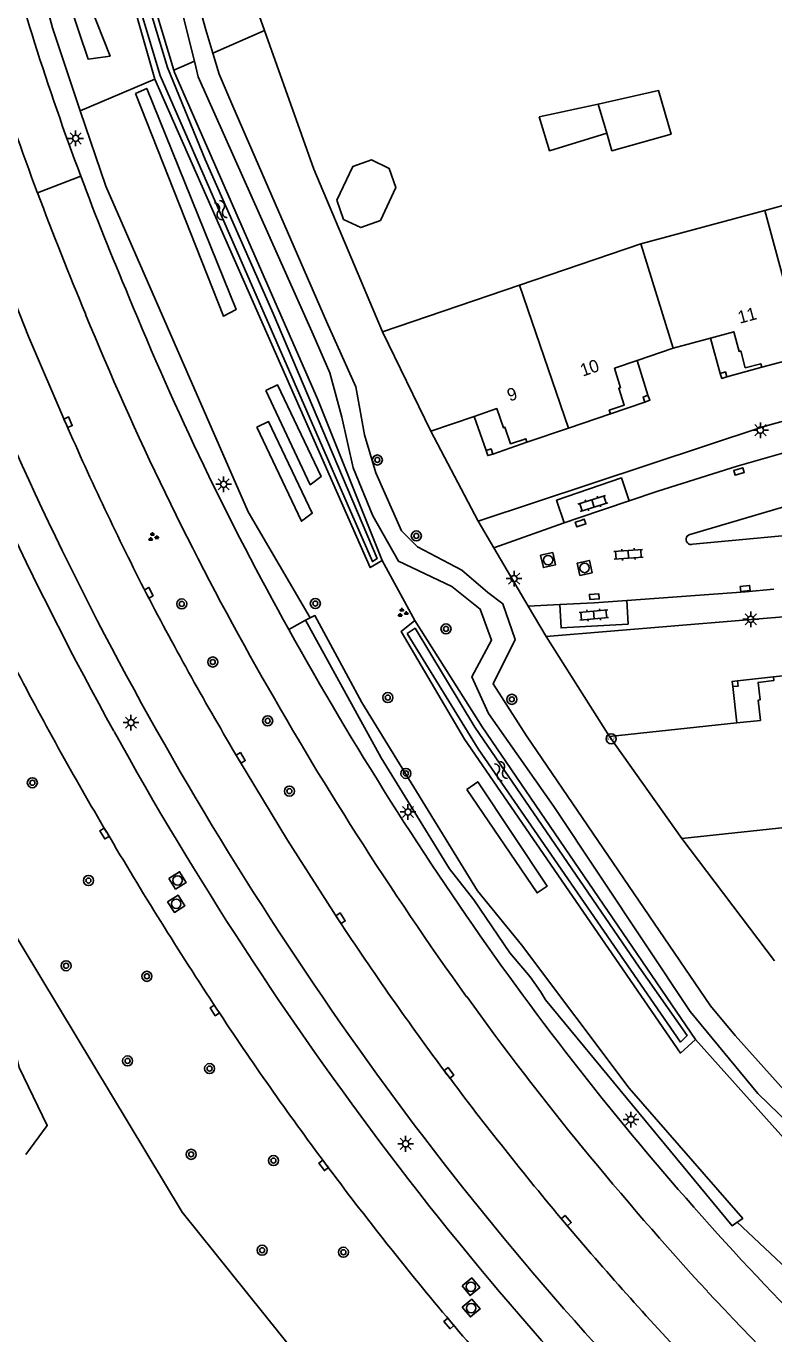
# Model space of a CAD drawing. Extents: x 125000 to 129004, y 397500 to 399008.
# Drawn here: x 126436.9 to 126496.4, y 398764.7 to 398868.7 of the extents above; entities that cross this region are included whole.
import ezdxf

# ---------------------------------------------------------------- set-up
doc = ezdxf.new("R2010")
doc.units = 0
for name, color, linetype in [('gg-afsc-muur', 7, 'Continuous'), ('gg-anno-huisnummerreeks BGT', 7, 'Continuous'), ('gg-bbg-gedigitaliseerde bijgebouw', 7, 'Continuous'), ('gg-bbg-hoofdgebouw', 7, 'Continuous'), ('gg-bbg-luifel en loopbrug', 7, 'Continuous'), ('gg-bbg-onder overbouw', 7, 'Continuous'), ('gg-bbg-pand overbouw', 7, 'Continuous'), ('gg-bbg-pilaar onder overbouw', 7, 'Continuous'), ('gg-bbg-pilaar pand', 7, 'Continuous'), ('gg-bbg-tussenscheiding', 7, 'Continuous'), ('gg-knt-bovenkant onderkant talud', 7, 'Continuous'), ('gg-knt-verharding', 7, 'Continuous'), ('gg-knt-verharding nz', 7, 'Continuous'), ('gg-kntw-bovenkant insteek waterloop', 7, 'Continuous'), ('gg-kntw-waterlijn', 7, 'Continuous'), ('gt-grn-groengrens', 7, 'Continuous'), ('gt-grn-weggrens', 7, 'Continuous'), ('gt-symb-boom', 7, 'Continuous'), ('gt-symb-groenvak', 7, 'Continuous'), ('gt-symb-hoogtemerk', 7, 'Continuous'), ('gt-symb-klinker verharding', 7, 'Continuous'), ('gt-symb-kolk', 7, 'Continuous'), ('gt-symb-kolk center center', 7, 'Continuous'), ('gt-symb-lichtmast', 7, 'Continuous'), ('gt-symb-rioolschacht', 7, 'Continuous'), ('gt-symb-watersymbool', 7, 'Continuous')]:
    doc.layers.add(name, color=color, linetype=linetype)

# ---------------------------------------------------------------- blocks, each defined once
blk = doc.blocks.new('gt0-KOLK')
at = {"layer": 'gt-symb-kolk'}
blk.add_lwpolyline([(0, 0), (0.37, 0), (0.37, 0.4), (-0.38, 0.4), (-0.38, 0), (0, 0)], dxfattribs=at)
blk = doc.blocks.new('gt0-LMAST')
at = {"layer": 'gt-symb-lichtmast'}
for p, q in [((-0.18, 0.17), (-0.45, 0.44)), ((-0.01, 0.25), (-0.01, 0.62)), ((0.17, 0.17), (0.44, 0.44)), ((-0.26, 0), (-0.63, 0)), ((-0.18, -0.18), (-0.45, -0.45)), ((-0.01, -0.25), (-0.01, -0.63)), ((0.44, -0.45), (0.17, -0.18)), ((0.24, 0), (0.62, 0))]:
    blk.add_line(p, q, dxfattribs=at)
blk.add_circle((-0.01, 0), 0.25, dxfattribs=at)
blk = doc.blocks.new('gt0-KOLKCC')
at = {"layer": 'gt-symb-kolk center center'}
blk.add_lwpolyline([(-0.38, 0.2), (0.37, 0.2), (0.37, -0.2), (-0.38, -0.2)], close=True, dxfattribs=at)
blk = doc.blocks.new('gt0-RS')
at = {"layer": 'gt-symb-rioolschacht'}
blk.add_lwpolyline([(-0.5, -0.5), (0.5, -0.5), (0.5, 0.5), (-0.5, 0.5)], close=True, dxfattribs=at)
blk.add_circle((0, 0), 0.375, dxfattribs=at)
blk = doc.blocks.new('gt0-KL1')
at = {"layer": 'gt-symb-klinker verharding'}
for p, q in [((-1.15, 0.3), (1.15, 0.3)), ((-1, -0.3), (-1, 0.3)), ((-0.5, 0.3), (-0.5, 0.45)), ((0, -0.3), (0, 0.3)), ((0.5, 0.3), (0.5, 0.45)), ((1, -0.3), (1, 0.3)), ((-1.15, -0.3), (1.15, -0.3)), ((-0.5, -0.45), (-0.5, -0.3)), ((0.5, -0.45), (0.5, -0.3))]:
    blk.add_line(p, q, dxfattribs=at)
blk = doc.blocks.new('gt0-BOOM')
at = {"layer": 'gt-symb-boom'}
for radius in [0.4, 0.2]:
    blk.add_circle((0, 0), radius, dxfattribs=at)
blk = doc.blocks.new('gt0-HMERK')
at = {"layer": 'gt-symb-hoogtemerk'}
blk.add_circle((0, 0), 0.4, dxfattribs=at)
blk.add_text('N.A.P', height=0.2, dxfattribs=at).set_placement((-0.35, -0.1))
blk = doc.blocks.new('gt0-GRVAK')
at = {"layer": 'gt-symb-groenvak'}
for p, q in [((-0.11, 0.19), (-0.23, 0.24)), ((-0.18, 0.15), (0.09, 0.15)), ((-0.09, 0.21), (-0.16, 0.32)), ((-0.05, 0.21), (-0.05, 0.39)), ((0, 0.21), (0.06, 0.32)), ((0.01, 0.19), (0.13, 0.24)), ((0.26, -0.05), (0.2, 0.06)), ((0.3, -0.05), (0.3, 0.13)), ((0.35, -0.05), (0.41, 0.06)), ((-0.24, -0.23), (-0.36, -0.18)), ((-0.32, -0.26), (-0.05, -0.26)), ((-0.23, -0.21), (-0.29, -0.09)), ((-0.18, -0.2), (-0.18, -0.02)), ((-0.14, -0.21), (-0.07, -0.09)), ((-0.12, -0.23), (0, -0.18)), ((0.24, -0.07), (0.12, -0.02)), ((0.17, -0.11), (0.44, -0.11)), ((0.37, -0.07), (0.49, -0.02))]:
    blk.add_line(p, q, dxfattribs=at)
blk = doc.blocks.new('gt0-WA')
at = {"layer": 'gt-symb-watersymbool'}
for centre, start, end in [((-0.32, 0.02), 28.0725, 151.9275), ((0.43, 0.42), 208.0725, 331.9275), ((-0.32, -0.43), 28.0725, 151.9275), ((0.43, -0.03), 208.0725, 331.9275)]:
    blk.add_arc(centre, 0.425, start, end, dxfattribs=at)

msp = doc.modelspace()

# ---------------------------------------------------------------- linework, layer by layer
at = {"layer": 'gg-afsc-muur'}
for p, q in [((126455.88, 398868.31), (126454.67, 398871.72)), ((126459.81, 398857.29), (126455.88, 398868.31)), ((126465.26, 398844.34), (126459.81, 398857.29)), ((126469.1, 398836.44), (126472.87, 398829.29)), ((126478.27, 398820.11), (126483.31, 398812.16)), ((126496.42, 398794.31), (126489.05, 398804.06))]:
    msp.add_line(p, q, dxfattribs=at)
at = {"layer": 'gg-bbg-gedigitaliseerde bijgebouw'}
for p, q in [((126482.4, 398862.47), (126477.72, 398861.45)), ((126483.11, 398860.15), (126482.4, 398862.47))]:
    msp.add_line(p, q, dxfattribs=at)
for points in [[(126477.72, 398861.45), (126478.55, 398858.75), (126483.11, 398860.15)], [(126461.64, 398854.83), (126462.9, 398857.5), (126464.38, 398858.02), (126465.8, 398857.35), (126466.33, 398855.82), (126465.1, 398853.21), (126463.53, 398852.64), (126462.16, 398853.29), (126461.64, 398854.83)]]:
    msp.add_lwpolyline(points, dxfattribs=at)
at = {"layer": 'gg-bbg-hoofdgebouw'}
for p, q in [((126495.65, 398854.01), (126505.46, 398856.66)), ((126485.81, 398851.36), (126495.65, 398854.01)), ((126476.16, 398848.06), (126485.81, 398851.36)), ((126465.26, 398844.34), (126476.16, 398848.06)), ((126465.26, 398844.34), (126469.1, 398836.44)), ((126488.36, 398843.06), (126491.35, 398843.86)), ((126485.5, 398842.07), (126488.36, 398843.06)), ((126495.41, 398841.53), (126498.78, 398842.44)), ((126469.1, 398836.44), (126472.55, 398837.62)), ((126480.05, 398836.7), (126483.39, 398837.84)), ((126476.74, 398835.57), (126480.05, 398836.7)), ((126496.34, 398816.9), (126499.8, 398817.29)), ((126483.31, 398812.16), (126493.44, 398813.25)), ((126483.31, 398812.16), (126489.05, 398804.06)), ((126489.05, 398804.06), (126501.1, 398805.33))]:
    msp.add_line(p, q, dxfattribs=at)
at = {"layer": 'gg-bbg-luifel en loopbrug'}
msp.add_lwpolyline([(126482.4, 398862.47), (126487.21, 398863.54), (126488.2, 398860.07), (126483.5, 398858.75), (126483.11, 398860.15)], dxfattribs=at)
at = {"layer": 'gg-bbg-onder overbouw'}
for points in [[(126491.35, 398843.86), (126493.19, 398844.36), (126493.61, 398842.8), (126493.74, 398842.84), (126494.1, 398841.49), (126495.33, 398841.82), (126495.41, 398841.53)], [(126485.5, 398842.07), (126483.71, 398841.45), (126484.18, 398839.9), (126484.04, 398839.86), (126484.48, 398838.53), (126483.29, 398838.12), (126483.39, 398837.84)], [(126472.55, 398837.62), (126474.35, 398838.25), (126474.87, 398836.72), (126475, 398836.76), (126475.45, 398835.45), (126476.65, 398835.85), (126476.74, 398835.57)], [(126493.44, 398813.25), (126495.31, 398813.45), (126495.14, 398815.06), (126495.28, 398815.08), (126495.12, 398816.47), (126496.37, 398816.61), (126496.34, 398816.9)]]:
    msp.add_lwpolyline(points, dxfattribs=at)
at = {"layer": 'gg-bbg-pand overbouw'}
for p, q in [((126491.35, 398843.86), (126492.12, 398841.05)), ((126485.5, 398842.07), (126486.37, 398839.31)), ((126492.64, 398840.78), (126495.41, 398841.53)), ((126483.39, 398837.84), (126486.12, 398838.77)), ((126473.5, 398834.92), (126472.55, 398837.62)), ((126476.74, 398835.57), (126474.02, 398834.63)), ((126493.48, 398816.6), (126496.34, 398816.9)), ((126493.44, 398813.25), (126493.11, 398816.13))]:
    msp.add_line(p, q, dxfattribs=at)
at = {"layer": 'gg-bbg-pilaar onder overbouw'}
for points in [[(126492.64, 398840.78), (126492.52, 398841.17), (126492.12, 398841.05)], [(126486.37, 398839.31), (126485.98, 398839.16), (126486.12, 398838.77)], [(126473.5, 398834.92), (126473.89, 398835.04), (126474.02, 398834.63)], [(126493.11, 398816.13), (126493.53, 398816.17), (126493.48, 398816.6)]]:
    msp.add_lwpolyline(points, dxfattribs=at)
at = {"layer": 'gg-bbg-pilaar pand'}
for points in [[(126492.12, 398841.05), (126492.24, 398840.65), (126492.64, 398840.78)], [(126486.12, 398838.77), (126486.52, 398838.91), (126486.37, 398839.31)], [(126474.02, 398834.63), (126473.63, 398834.51), (126473.5, 398834.92)], [(126493.48, 398816.6), (126493.06, 398816.55), (126493.11, 398816.13)]]:
    msp.add_lwpolyline(points, dxfattribs=at)
at = {"layer": 'gg-bbg-tussenscheiding'}
for p, q in [((126495.65, 398854.01), (126498.78, 398842.44)), ((126485.81, 398851.36), (126488.36, 398843.06)), ((126476.16, 398848.06), (126480.05, 398836.7))]:
    msp.add_line(p, q, dxfattribs=at)
at = {"layer": 'gg-knt-bovenkant onderkant talud'}
msp.add_lwpolyline([(126436.9, 398778.93), (126438.6, 398781.22), (126436.38, 398785.84), (126433.92, 398795.54), (126429.75, 398804.96), (126425.04, 398814.14), (126419.62, 398824.26), (126414.53, 398833.83), (126409.94, 398843.54), (126406.62, 398853.57), (126403.42, 398863.51), (126400.18, 398873.48), (126397.32, 398883.77), (126394.84, 398893.52), (126392.8, 398890.93)], dxfattribs=at)
at = {"layer": 'gg-knt-verharding'}
for p, q in [((126472.87, 398829.29), (126495.5, 398836.79)), ((126472.87, 398829.29), (126474.12, 398827.16)), ((126474.12, 398827.16), (126476.84, 398822.54)), ((126476.84, 398822.54), (126478.27, 398820.11)), ((126478.27, 398820.11), (126502.76, 398822.14))]:
    msp.add_line(p, q, dxfattribs=at)
for points in [[(126440.08, 398837.07), (126437.11, 398843.99), (126434.32, 398850.97)], [(126489.94, 398827.46), (126500.71, 398828.46), (126500.22, 398831.33), (126489.81, 398828.25)], [(126461.76, 398797.59), (126457.71, 398803.92), (126453.82, 398810.36)]]:
    msp.add_lwpolyline(points, dxfattribs=at)
for centre, radius, start, end in [((126704.29, 398951.87), 279.76, 193.212, 197.5814), ((126661.39, 398938.79), 234.92, 197.7008, 200.4448), ((126675.22, 398943.78), 253.31, 197.9783, 200.4215), ((126661.85, 398938.95), 235.4, 200.4415, 202.9552), ((126674.96, 398943.71), 253.03, 200.4267, 202.7787), ((126688.38, 398947.89), 279.42, 200.686, 208.9633), ((126680.64, 398944.3), 267.91, 200.6456, 209.1725), ((126670.69, 398939.26), 243.68, 202.2136, 209.1224), ((126671.87, 398939.91), 248.73, 202.2481, 209.4254), ((126597.15, 398466.28), 384.21, 101.0693, 105.3421), ((126678.99, 398941.93), 260.91, 203.696, 206.9935), ((126489.8, 398827.84), 0.408, 88.6236, 289.5739), ((126679.7, 398944.68), 262.8, 207.4585, 210.7388), ((126702.45, 398956.63), 279.88, 209.0645, 215.5553), ((126678.03, 398943.28), 272.64, 207.3339, 210.5877), ((126694.29, 398951.54), 273.97, 209.2393, 215.7508), ((126693.81, 398951.24), 282.79, 209.1002, 217.1938), ((126686.43, 398946.46), 277.02, 208.9017, 217.2125), ((126722.31, 398968.56), 323.62, 210.4523, 213.3854), ((126682.13, 398943.01), 264.03, 213.4202, 216.6819), ((126673.62, 398936.7), 244.84, 215.6833, 222.7428), ((126677.02, 398939.38), 252.84, 215.8012, 222.6623), ((126667.08, 398932.33), 257.57, 213.4153, 216.7622), ((126673.95, 398937.05), 253.9, 216.7078, 220.097), ((126673.33, 398936.3), 257.45, 217.3006, 226.2622), ((126674.54, 398937.29), 262.01, 217.1863, 226.1078), ((126679.79, 398941.56), 273.28, 216.7176, 220.0784), ((126677.98, 398940.72), 259.35, 220.1422, 223.4658), ((126698.86, 398961.32), 280.09, 222.9372, 228.7247), ((126717.69, 398979.78), 310.14, 223.0595, 228.9512), ((126684.24, 398946.55), 279.9, 220.2736, 223.5541)]:
    msp.add_arc(centre, radius, start, end, dxfattribs=at)
at = {"layer": 'gg-knt-verharding nz'}
for p, q in [((126474.12, 398827.16), (126479.7, 398829.15)), ((126476.84, 398822.54), (126479.37, 398822.66))]:
    msp.add_line(p, q, dxfattribs=at)
for points in [[(126484.87, 398830.92), (126487.14, 398831.68), (126493.47, 398833.66), (126497.9, 398834.94)], [(126484.87, 398830.92), (126484.25, 398832.73), (126479.1, 398830.95), (126479.7, 398829.15)], [(126479.7, 398829.15), (126480.86, 398829.56), (126484.87, 398830.92)], [(126479.37, 398822.66), (126479.46, 398820.8), (126484.79, 398821.11), (126484.69, 398822.98)], [(126479.37, 398822.66), (126482.08, 398822.79), (126484.69, 398822.98)], [(126484.69, 398822.98), (126494.12, 398823.67), (126496.38, 398823.88)]]:
    msp.add_lwpolyline(points, dxfattribs=at)
at = {"layer": 'gg-kntw-bovenkant insteek waterloop'}
for points in [[(126447.17, 398864.45), (126444.49, 398873.87), (126438.32, 398899.37), (126434.45, 398917.88), (126432.41, 398941.54), (126433.98, 398974.22)], [(126448.68, 398865.17), (126445.97, 398874.15), (126440.28, 398899.97), (126436.01, 398918.45), (126434.2, 398941.82), (126435.75, 398973.82), (126435.76, 398973.98)], [(126465.24, 398826.17), (126460.08, 398839.02), (126448.73, 398864.98), (126448.68, 398865.17)], [(126465.24, 398826.17), (126464.28, 398825.6), (126447.17, 398864.45)], [(126467.82, 398821.4), (126466.74, 398820.51), (126471.79, 398811.95), (126488.95, 398786.99), (126490.14, 398788.06)], [(126490.14, 398788.06), (126473.18, 398812.93), (126467.82, 398821.4)]]:
    msp.add_lwpolyline(points, dxfattribs=at)
at = {"layer": 'gg-kntw-waterlijn'}
for points in [[(126435.01, 398917.75), (126438.67, 398900.42), (126445.06, 398873.14), (126447.59, 398864.75), (126458.23, 398840.36), (126464.46, 398826.08), (126464.83, 398826.32), (126456.56, 398845.8), (126451.15, 398858.06), (126448.17, 398865.38), (126445.88, 398872.94), (126444.96, 398876.77), (126441.34, 398892.65), (126435.99, 398916.97)], [(126467.23, 398820.36), (126472.87, 398811.19), (126488.96, 398787.86), (126489.48, 398788.37), (126485.67, 398793.82), (126472.6, 398812.92), (126467.85, 398820.77), (126467.23, 398820.36)]]:
    msp.add_lwpolyline(points, dxfattribs=at)
at = {"layer": 'gt-grn-groengrens'}
for p, q in [((126455.88, 398868.31), (126451.77, 398866.52)), ((126450.31, 398865.88), (126448.68, 398865.17)), ((126447.17, 398864.45), (126441.23, 398861.93)), ((126467.82, 398821.4), (126465.24, 398826.17)), ((126457.81, 398820.67), (126459.13, 398821.43)), ((126459.51, 398821.6), (126459.13, 398821.43)), ((126490.14, 398788.06), (126499.35, 398777.75)), ((126515.62, 398752.56), (126493.47, 398773.54))]:
    msp.add_line(p, q, dxfattribs=at)
for points in [[(126397.66, 398995.5), (126395.88, 398980.34), (126394.99, 398965.43), (126395.04, 398944.61), (126395.43, 398925.76), (126396.96, 398910.96), (126400.39, 398893.39), (126404.36, 398873.35), (126405.65, 398867.05), (126414.83, 398838.98), (126430.96, 398804.79), (126449.32, 398774.34), (126464.8, 398755.06), (126486.51, 398733.35), (126509.48, 398715.03)], [(126429.25, 398974.83), (126428.03, 398960.67), (126427.79, 398946.08), (126428.12, 398933.41), (126430.68, 398910.43), (126433.08, 398896.94), (126432.02, 398895.3), (126433.42, 398889.38), (126439.01, 398868.52), (126441.23, 398861.93)], [(126451.77, 398866.52), (126451.2, 398868.37), (126449.24, 398875.42), (126447.74, 398881.82), (126446.86, 398885.06), (126445.39, 398891.33), (126440.52, 398910.89), (126439.44, 398916.28), (126438.56, 398921.57), (126438.27, 398926.27), (126437.58, 398935.05), (126437.75, 398956.58), (126438.4, 398965.78)], [(126436.14, 398956.47), (126436.14, 398934.47), (126436.59, 398925.49), (126437.62, 398917.68), (126439.06, 398910.68), (126445.34, 398885.76), (126450.31, 398865.88)], [(126434.22, 398888.63), (126435.75, 398889.32), (126439.3, 398877.15), (126443.6, 398866.28), (126441.85, 398866.05), (126434.22, 398888.63)], [(126450.31, 398865.88), (126450.61, 398864.64), (126459.75, 398844.13), (126461.06, 398841.08)], [(126521.28, 398763.93), (126513.84, 398769.81), (126508.84, 398773.73), (126503.74, 398777.65), (126501.1, 398780.1), (126497.41, 398783.79), (126493.29, 398788.39), (126491.34, 398790.74), (126476.71, 398812.23), (126474.06, 398816.35), (126475.82, 398819.87), (126474.84, 398822.72), (126473.64, 398823.63), (126471.58, 398825.39), (126468.05, 398827.26), (126466.78, 398828.53), (126464.72, 398833.13), (126463.84, 398836.17), (126463.45, 398838.23), (126463.15, 398839.99), (126460.8, 398845.18), (126453.36, 398862.3), (126452.28, 398864.84), (126451.77, 398866.52)], [(126445.63, 398863.31), (126446.51, 398863.71), (126453.63, 398846.13), (126452.62, 398845.59), (126445.63, 398863.31)], [(126459.51, 398821.6), (126454.57, 398830.04), (126443.25, 398855.95), (126441.23, 398861.93)], [(126461.06, 398841.08), (126462.03, 398837.57), (126462.93, 398833.53), (126464.5, 398829.71), (126466.52, 398826.12), (126470.78, 398824.1), (126473.03, 398822.3), (126473.93, 398819.83), (126472.36, 398816.91), (126473.7, 398813.99), (126478.87, 398806.59), (126489.72, 398790.28), (126495.1, 398783.76), (126502.74, 398776.36), (126516.43, 398765.58), (126523.16, 398760.19), (126530.27, 398755.7), (126541.5, 398750.77), (126558.11, 398746.28), (126575.62, 398745.38), (126592.9, 398748.52), (126598.75, 398749.82)], [(126455.98, 398839.69), (126456.92, 398840.13), (126460.38, 398832.84), (126459.52, 398832.19), (126455.98, 398839.69)], [(126455.27, 398836.78), (126456.2, 398837.22), (126459.67, 398829.92), (126458.81, 398829.28), (126455.27, 398836.78)], [(126459.13, 398821.43), (126465.15, 398810.48), (126470.6, 398801.63), (126472.52, 398799.18), (126475.38, 398794.96), (126476.99, 398793.06), (126477.81, 398791.88), (126478.23, 398791.23), (126493.06, 398773.25), (126493.47, 398773.54)], [(126493.47, 398773.54), (126493.9, 398773.83), (126484.86, 398784.2), (126476.31, 398795.59), (126472.81, 398799.9), (126463.63, 398814.86), (126459.89, 398821.78), (126459.51, 398821.6)], [(126471.96, 398807.95), (126472.84, 398808.56), (126478.36, 398800.27), (126477.55, 398799.73), (126471.96, 398807.95)]]:
    msp.add_lwpolyline(points, dxfattribs=at)
at = {"layer": 'gt-grn-weggrens'}
msp.add_line((126437.84, 398855.4), (126441.27, 398856.73), dxfattribs=at)

# ---------------------------------------------------------------- block references
at = {"layer": 'gt-symb-boom'}
for p in [(126464.85, 398834.16), (126467.95, 398828.12), (126449.3, 398822.71), (126459.92, 398822.74), (126470.31, 398820.72), (126451.76, 398818.09), (126465.68, 398815.26), (126475.54, 398815.12), (126456.13, 398813.41), (126467.12, 398809.23), (126437.42, 398808.49), (126457.86, 398807.82), (126441.88, 398800.71), (126440.1, 398793.93), (126446.53, 398793.09), (126444.99, 398786.36), (126451.51, 398785.75), (126450.05, 398778.93), (126456.59, 398778.43), (126455.69, 398771.3), (126462.15, 398771.14)]:
    msp.add_blockref('gt0-BOOM', p, dxfattribs=at)
at = {"layer": 'gt-symb-groenvak'}
for p in [(126447.01, 398828.03), (126466.85, 398822)]:
    msp.add_blockref('gt0-GRVAK', p, dxfattribs=at)
at = {"layer": 'gt-symb-hoogtemerk'}
msp.add_blockref('gt0-HMERK', (126483.44, 398811.99), dxfattribs=at)
at = {"layer": 'gt-symb-klinker verharding'}
for p, rotation in [((126481.99, 398830.7), 17.583097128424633), ((126484.81, 398826.65), 3.897896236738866), ((126482.06, 398821.83), 5.391463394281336)]:
    msp.add_blockref('gt0-KL1', p, dxfattribs=dict(at, rotation=rotation))
at = {"layer": 'gt-symb-kolk'}
for p, rotation in [((126440.08, 398837.07), -66.30502896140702), ((126493.54, 398833.43), -163.3776038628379), ((126480.94, 398829.33), -161.2751319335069), ((126446.5, 398823.5), -62.79408316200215), ((126482.12, 398823.09), 3.5548886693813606), ((126453.82, 398810.36), -59.20328608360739), ((126443.33, 398804.55), 120.59043540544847), ((126461.76, 398797.59), -56.78645971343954), ((126452.09, 398790.49), 123.49940007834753), ((126470.39, 398785.29), -52.55716365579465), ((126460.74, 398778.18), 126.70953402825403), ((126479.72, 398773.52), -49.82757658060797), ((126470.69, 398765.61), 130.1724234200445)]:
    msp.add_blockref('gt0-KOLK', p, dxfattribs=dict(at, rotation=rotation))
at = {"layer": 'gt-symb-kolk center center', "rotation": -172.87498365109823}
msp.add_blockref('gt0-KOLKCC', (126494.1, 398823.94), dxfattribs=at)
at = {"layer": 'gt-symb-lichtmast'}
for p in [(126440.87, 398859.74), (126495.32, 398836.53), (126452.64, 398832.23), (126475.73, 398824.72), (126494.55, 398821.49), (126445.27, 398813.27), (126467.29, 398806.16), (126485.02, 398781.7), (126467.11, 398779.77)]:
    msp.add_blockref('gt0-LMAST', p, dxfattribs=at)
at = {"layer": 'gt-symb-rioolschacht'}
for p, rotation in [((126478.43, 398826.2), -167.29726808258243), ((126481.33, 398825.57), 102.53502335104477), ((126448.97, 398800.72), -57.788102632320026), ((126448.86, 398798.86), -57.326722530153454), ((126472.29, 398768.4), -50.23109116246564), ((126472.31, 398766.7), -49.98904227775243)]:
    msp.add_blockref('gt0-RS', p, dxfattribs=dict(at, rotation=rotation))
at = {"layer": 'gt-symb-watersymbool', "rotation": -65.97349342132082}
for p in [(126452.39, 398854.08), (126474.66, 398809.46)]:
    msp.add_blockref('gt0-WA', p, dxfattribs=at)

# ---------------------------------------------------------------- texts
at = {"layer": 'gg-anno-huisnummerreeks BGT'}
for s, rotation, p in [('11', 15, (126493.66, 398844.99)), ('10', 18.9, (126481.18, 398840.78)), ('9', 18.9, (126475.37, 398838.8))]:
    msp.add_text(s, height=1, rotation=rotation, dxfattribs=at).set_placement(p)

doc.saveas('drawing.dxf')
